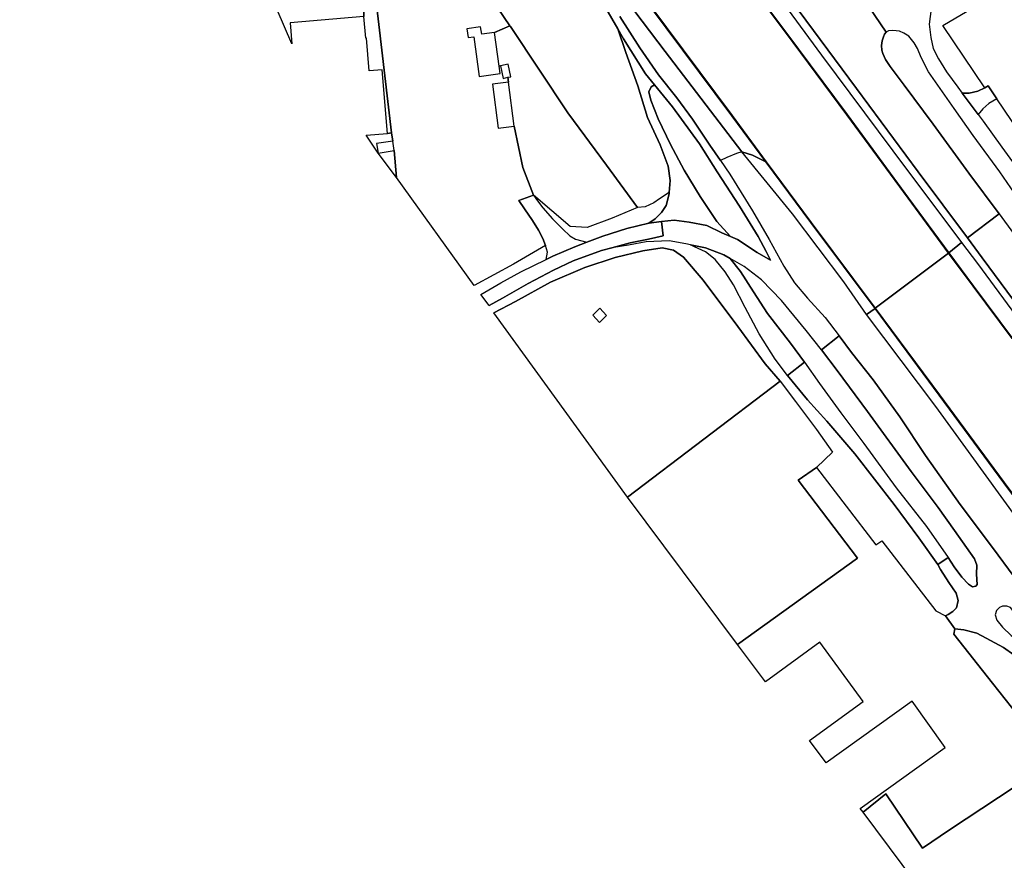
# Model space of a CAD drawing. Extents: x -26035517 to 31750492, y -9237385 to 8160032.
# Tile 260 of 298: x 29405251 to 29664988, y -6383368 to -6161747. Entities that reach past the tile are written whole.
import ezdxf

# ---------------------------------------------------------------- set-up
doc = ezdxf.new("R2010")
doc.units = 0
doc.layers.add('T-25', color=7, linetype='CONTINUOUS')

msp = doc.modelspace()

# ---------------------------------------------------------------- linework, layer by layer
at = {"layer": 'T-25', "color": 9}
for points in [[(29435862, -5922796, 15146), (29445253, -5935479, 15130), (29465983, -5963548, 15150), (29480088, -5982451, 15191), (29498291, -6006934, 15187), (29514372, -6028679, 15224), (29530553, -6050599, 15126), (29544761, -6069907, 15212), (29568165, -6101576, 15187), (29587035, -6127219, 15068), (29605112, -6151609, 15044), (29625954, -6179909, 14884), (29642248, -6201836, 14888), (29655285, -6219295, 14881)], [(29430351, -5927102, 13002), (29441569, -5942051, 13084), (29457750, -5963890, 13080), (29472366, -5983594, 13088), (29490119, -6007473, 13108), (29512854, -6038146, 13117), (29528448, -6059030, 13092), (29545411, -6081853, 13113), (29571383, -6116569, 13100), (29590362, -6142423, 13133), (29607315, -6165045, 13203), (29623463, -6186759, 13121), (29639648, -6208800, 13072), (29650279, -6223231, 13019)], [(29430362, -5927033, 13002), (29441609, -5942021, 13084), (29457790, -5963860, 13080), (29472406, -5983564, 13088), (29490159, -6007443, 13108), (29512894, -6038116, 13117), (29528488, -6059000, 13092), (29545451, -6081823, 13113), (29571423, -6116539, 13100), (29590402, -6142393, 13133), (29607355, -6165015, 13203), (29623503, -6186729, 13121), (29639688, -6208770, 13072), (29650319, -6223201, 13019)], [(29630884, -6237860, 13230), (29613988, -6215252, 13198), (29602115, -6199254, 13161), (29593081, -6187081, 13133), (29562881, -6146491, 13129), (29532693, -6105964, 13137), (29505898, -6069961, 13072), (29481733, -6037465, 13039), (29453298, -5999215, 13031), (29434965, -5974390, 13006), (29410635, -5942143, 12957)], [(29630924, -6237830, 13230), (29614028, -6215222, 13198), (29602155, -6199224, 13161), (29593121, -6187051, 13133), (29562921, -6146461, 13129), (29532733, -6105934, 13137), (29505938, -6069931, 13072), (29481773, -6037435, 13039), (29453338, -5999185, 13031), (29435005, -5974360, 13006), (29410737, -5942195, 12957)], [(29588918, -6133128, 14721), (29616790, -6171121, 14524), (29635565, -6196299, 14545), (29653676, -6220523, 14622), (29650319, -6223201, 13019), (29639688, -6208770, 13072), (29623503, -6186729, 13121), (29607355, -6165015, 13203), (29590402, -6142393, 13133)], [(29552939, -6140215, 14099), (29575508, -6170091, 13649), (29595762, -6196618, 13796), (29595762, -6196618, 13796), (29594314, -6197026, 13849), (29591798, -6198051, 13861), (29590106, -6198894, 13859), (29587294, -6194792, 13792), (29582778, -6188011, 13780), (29578637, -6182351, 13845), (29573759, -6176322, 13906), (29568803, -6169202, 13980), (29563561, -6160879, 14066)], [(29590322, -6142453, 12760), (29607275, -6165075, 12760), (29623423, -6186789, 12760), (29639608, -6208830, 12760), (29650239, -6223261, 12760), (29630964, -6237800, 12760), (29614068, -6215192, 12760), (29602195, -6199194, 12760), (29593161, -6187021, 12760), (29562961, -6146431, 12760)], [(29590402, -6142393, 13133), (29607355, -6165015, 13203), (29623503, -6186729, 13121), (29639688, -6208770, 13072), (29650319, -6223201, 13019), (29650239, -6223261, 12760), (29639608, -6208830, 12760), (29623423, -6186789, 12760), (29607275, -6165075, 12760), (29590322, -6142453, 12760)], [(29660055, -6143527, 14455), (29658992, -6144088, 14451), (29654794, -6146614, 14520), (29652537, -6148104, 14532), (29650817, -6149902, 14545), (29648954, -6151983, 14541), (29647464, -6154139, 14541), (29646381, -6156634, 14541), (29645667, -6158874, 14528), (29645178, -6162886, 14582), (29645587, -6166395, 14573), (29646246, -6169301, 14569), (29647587, -6172038, 14573), (29649768, -6175509, 14573), (29652731, -6179521, 14594), (29653909, -6181118, 14600), (29658058, -6186743, 14620), (29659373, -6188527, 14627), (29664344, -6195349, 14635), (29669291, -6202154, 14622), (29672245, -6206439, 14616)], [(29526685, -6151791, 14418), (29534578, -6163346, 14583), (29530503, -6165121, 14600), (29527126, -6165598, 14600), (29526848, -6163632, 14600), (29523202, -6164147, 14600), (29523532, -6166479, 14600), (29525023, -6166269, 14600), (29526501, -6176719, 14600), (29532033, -6175937, 14600), (29531757, -6173997, 14600), (29532076, -6173949, 14600), (29532782, -6177208, 14600), (29534025, -6176927, 14600), (29534190, -6178218, 14600), (29529953, -6178756, 14600), (29531429, -6190376, 14600), (29535668, -6189838, 14600), (29537955, -6200756, 14299), (29540815, -6207996, 14045), (29536902, -6209418, 13972), (29538409, -6211625, 14000), (29540496, -6214674, 14037), (29542123, -6217250, 14099), (29543238, -6219456, 14160), (29543986, -6221315, 14254), (29543986, -6221315, 14254), (29535522, -6226175, 14316), (29525132, -6231795, 14307), (29504689, -6203311, 14627), (29504042, -6196242, 14600), (29503641, -6193733, 14600), (29503341, -6191587, 14662), (29498989, -6154620, 14577)], [(29559892, -6158707, 14238), (29563022, -6164188, 14110), (29565105, -6170371, 14086), (29568278, -6179217, 14082), (29570840, -6187545, 14086), (29574184, -6194713, 14066), (29576311, -6200318, 14054), (29576863, -6204147, 14017), (29576579, -6207280, 14046), (29574008, -6209007, 14291), (29572545, -6210015, 14410), (29570233, -6211121, 14487), (29568196, -6211243, 14430), (29560044, -6200092, 14283), (29549875, -6186290, 14594), (29534708, -6163537, 14586), (29534578, -6163346, 14583), (29526685, -6151791, 14418)], [(29629352, -6158445, 14672), (29633813, -6165024, 14676), (29633392, -6165525, 14696), (29633087, -6166238, 14712), (29632734, -6167338, 14733), (29632594, -6168540, 14782), (29632671, -6169756, 14803), (29632903, -6170669, 14815), (29633639, -6172253, 14843), (29634842, -6174068, 14843), (29638544, -6179022, 14848), (29646215, -6189277, 14856), (29655629, -6202182, 14848), (29663627, -6212970, 14835), (29655285, -6219295, 14881), (29642248, -6201836, 14888), (29625954, -6179909, 14884), (29605112, -6151609, 15044)], [(29663627, -6212970, 14835), (29655629, -6202182, 14848), (29646215, -6189277, 14856), (29638544, -6179022, 14848), (29634842, -6174068, 14843), (29633639, -6172253, 14843), (29632903, -6170669, 14815), (29632671, -6169756, 14803), (29632594, -6168540, 14782), (29632734, -6167338, 14733), (29633087, -6166238, 14712), (29633392, -6165525, 14696), (29633813, -6165024, 14676), (29629352, -6158445, 14672), (29629311, -6157576, 14684), (29629234, -6156900, 14695)], [(29559892, -6158707, 14238), (29563022, -6164188, 14110)], [(29563561, -6160879, 14066), (29568803, -6169202, 13980), (29573759, -6176322, 13906), (29578637, -6182351, 13845), (29582778, -6188011, 13780), (29587294, -6194792, 13792), (29590106, -6198894, 13859), (29592586, -6202511, 13919), (29598554, -6212147, 14136), (29602923, -6219684, 14283), (29606845, -6226744, 14422), (29609652, -6231150, 14467), (29613056, -6235187, 14483), (29617704, -6240301, 14492), (29621411, -6245075, 14554), (29616750, -6248780, 14347), (29612703, -6243689, 14262), (29606195, -6235737, 14254), (29600903, -6230369, 14258), (29596343, -6226841, 14299), (29592682, -6224728, 14288), (29591009, -6223763, 14283), (29586121, -6221897, 14250), (29582240, -6221108, 14201), (29580933, -6220842, 14185), (29576574, -6220077, 14271), (29570524, -6220345, 14275), (29565875, -6221160, 14275), (29561429, -6221887, 14247), (29566252, -6220596, 14221), (29571148, -6219599, 14242), (29575025, -6218706, 14271), (29574569, -6214976, 14291), (29577899, -6214616, 14262), (29581834, -6215118, 14246), (29586505, -6216037, 14254), (29590450, -6217941, 14258), (29592724, -6218889, 14260), (29594604, -6219673, 14262), (29599810, -6223111, 14258), (29603318, -6225141, 14348), (29602154, -6222887, 14283), (29600030, -6218936, 14164), (29595090, -6210882, 14045), (29589251, -6201897, 13870), (29584561, -6194451, 13800), (29577415, -6184734, 13874), (29572705, -6178917, 13931), (29572705, -6178917, 13931), (29570348, -6176006, 13960), (29564503, -6166782, 14050), (29563022, -6164188, 14110), (29559892, -6158707, 14238)], [(29563561, -6160879, 14066), (29568803, -6169202, 13980), (29573759, -6176322, 13906), (29578637, -6182351, 13845), (29582778, -6188011, 13780), (29587294, -6194792, 13792), (29590106, -6198894, 13859), (29592586, -6202511, 13919), (29598554, -6212147, 14136), (29602923, -6219684, 14283), (29606845, -6226744, 14422), (29609652, -6231150, 14467), (29613056, -6235187, 14483), (29617704, -6240301, 14492), (29621411, -6245075, 14554)], [(29667713, -6207490, 14631), (29663784, -6201859, 14631), (29656746, -6192296, 14622), (29651762, -6185155, 14610), (29644981, -6175510, 14627), (29643033, -6171751, 14618), (29642085, -6169370, 14622), (29641250, -6167814, 14614), (29639776, -6166125, 14594), (29638440, -6165284, 14586), (29637363, -6164777, 14598), (29635621, -6164601, 14659), (29634463, -6164713, 14676), (29633813, -6165024, 14676), (29629352, -6158445, 14672)], [(29645667, -6158874, 14528), (29645178, -6162886, 14582), (29645587, -6166395, 14573), (29646246, -6169301, 14569), (29647587, -6172038, 14573), (29649768, -6175509, 14573), (29652731, -6179521, 14594), (29653909, -6181118, 14600), (29658058, -6186743, 14620), (29659373, -6188527, 14627), (29664344, -6195349, 14635), (29669291, -6202154, 14622)], [(29572705, -6178917, 13931), (29570348, -6176006, 13960), (29564503, -6166782, 14050), (29563022, -6164188, 14110), (29565105, -6170371, 14086), (29568278, -6179217, 14082), (29570840, -6187545, 14086), (29574184, -6194713, 14066), (29576311, -6200318, 14054), (29576863, -6204147, 14017), (29576579, -6207280, 14046), (29576545, -6207655, 14050), (29575761, -6210689, 14140), (29574536, -6212550, 14193), (29572852, -6214277, 14230), (29571172, -6215404, 14332), (29565404, -6216808, 14340), (29559077, -6218809, 14365), (29554830, -6220427, 14365)], [(29668823, -6208972, 14587), (29667713, -6207490, 14631), (29663784, -6201859, 14631), (29656746, -6192296, 14622), (29651762, -6185155, 14610), (29644981, -6175510, 14627), (29643033, -6171751, 14618), (29642085, -6169370, 14622), (29641250, -6167814, 14614), (29639776, -6166125, 14594), (29638440, -6165284, 14586), (29637363, -6164777, 14598), (29635621, -6164601, 14659), (29634463, -6164713, 14676), (29633813, -6165024, 14676)], [(29572705, -6178917, 13931), (29571859, -6179424, 13927), (29571240, -6180785, 13902), (29571730, -6182932, 13960), (29573675, -6187878, 13992), (29576971, -6194657, 14066), (29580570, -6201437, 14131), (29584721, -6208325, 14136), (29589172, -6214918, 14254), (29592724, -6218889, 14260), (29590450, -6217941, 14258), (29586505, -6216037, 14254), (29581834, -6215118, 14246), (29577899, -6214616, 14262), (29574569, -6214976, 14291), (29571172, -6215404, 14332)], [(29572705, -6178917, 13931), (29577415, -6184734, 13874), (29584561, -6194451, 13800), (29589251, -6201897, 13870), (29595090, -6210882, 14045), (29600030, -6218936, 14164), (29602154, -6222887, 14283), (29603318, -6225141, 14348), (29599810, -6223111, 14258), (29594604, -6219673, 14262), (29592724, -6218889, 14260)], [(29659815, -6179709, 14696), (29657970, -6180627, 14643), (29655742, -6181093, 14610), (29653909, -6181118, 14600)], [(29660695, -6179191, 14692), (29662992, -6182598, 14606), (29660881, -6183829, 14586), (29659284, -6185262, 14586), (29658058, -6186743, 14620)], [(29602115, -6199254, 13161), (29598554, -6197447, 13554), (29595762, -6196618, 13796), (29594314, -6197026, 13849), (29591798, -6198051, 13861), (29590106, -6198894, 13859)], [(29576579, -6207280, 14046), (29574008, -6209007, 14291), (29572545, -6210015, 14410), (29570233, -6211121, 14487), (29568196, -6211243, 14430)], [(29544135, -6224937, 14368), (29544461, -6223008, 14242), (29543986, -6221315, 14254), (29543238, -6219456, 14160), (29542123, -6217250, 14099), (29540496, -6214674, 14037), (29538409, -6211625, 14000), (29536902, -6209418, 13972), (29540815, -6207996, 14045), (29541831, -6209487, 14033), (29543280, -6211372, 14062), (29545780, -6214223, 14066), (29548522, -6216972, 14107), (29550354, -6218748, 14148), (29551886, -6219648, 14205), (29554830, -6220427, 14365), (29551686, -6221624, 14365), (29545862, -6224083, 14381), (29544135, -6224937, 14368)], [(29529105, -6237135, 14320), (29532599, -6235170, 14316), (29539378, -6231330, 14316), (29546084, -6227797, 14344), (29551295, -6225361, 14344), (29558700, -6222618, 14262), (29561429, -6221887, 14247), (29566252, -6220596, 14221), (29571148, -6219599, 14242), (29575025, -6218706, 14271), (29574569, -6214976, 14291)], [(29673931, -6244444, 14914), (29659130, -6224553, 14860), (29655285, -6219295, 14881), (29663627, -6212970, 14835), (29663627, -6212970, 14835), (29667436, -6218121, 14835)], [(29663627, -6212970, 14835), (29667436, -6218121, 14835), (29672006, -6224326, 14827), (29674555, -6227904, 14844), (29675883, -6230030, 14852), (29677186, -6232464, 14839), (29679142, -6236037, 14881), (29681569, -6240431, 14877), (29683490, -6243831, 14893), (29686044, -6248137, 14897), (29687668, -6250610, 14902), (29689266, -6252820, 14918), (29692789, -6257540, 14943), (29698289, -6264847, 14943), (29708220, -6278252, 14935), (29720711, -6294967, 14935), (29732552, -6310924, 14972), (29744212, -6326620, 14993), (29754474, -6340491, 15038), (29765931, -6355904, 15042), (29776242, -6369898, 15026), (29785805, -6382783, 15055), (29795558, -6395890, 15046)], [(29616750, -6248780, 14347), (29612703, -6243689, 14262), (29606195, -6235737, 14254), (29600903, -6230369, 14258), (29596343, -6226841, 14299), (29592682, -6224728, 14288), (29591009, -6223763, 14283), (29586121, -6221897, 14250), (29582240, -6221108, 14201), (29580933, -6220842, 14185), (29576574, -6220077, 14271), (29570524, -6220345, 14275), (29565875, -6221160, 14275), (29561429, -6221887, 14247)], [(29667135, -6245777, 13077), (29656845, -6231975, 13077), (29650319, -6223201, 13019), (29653676, -6220523, 14622), (29657879, -6226017, 14641), (29677041, -6251980, 14550)], [(29655285, -6219295, 14881), (29659130, -6224553, 14860), (29673931, -6244444, 14914), (29688510, -6264045, 15013), (29706802, -6288668, 14947), (29726300, -6314842, 14951), (29744887, -6339895, 14972), (29760669, -6361351, 15055), (29774206, -6379449, 15075), (29792964, -6404822, 15071), (29811204, -6429285, 15117), (29826209, -6449452, 15137), (29839932, -6467900, 15216), (29863273, -6499069, 15220), (29874310, -6513890, 15165)], [(29605828, -6257009, 14649), (29601911, -6252454, 14569), (29594679, -6242598, 14565), (29585547, -6230417, 14410), (29580348, -6224340, 14373), (29577701, -6222513, 14373), (29574773, -6221850, 14373), (29569631, -6222670, 14373), (29562312, -6224424, 14373), (29554309, -6227113, 14356), (29545282, -6230936, 14356), (29536049, -6236000, 14328), (29530347, -6239023, 14328)], [(29607773, -6255538, 14409), (29604535, -6251202, 14401), (29600318, -6244567, 14373), (29596603, -6237613, 14279), (29593557, -6231631, 14230), (29591317, -6228255, 14254), (29588672, -6224973, 14246), (29586147, -6222918, 14262), (29583221, -6221594, 14250), (29582240, -6221108, 14201)], [(29680902, -6305210, 12760), (29664925, -6283779, 12760), (29647880, -6260654, 12760), (29630964, -6237800, 12760), (29650239, -6223261, 12760), (29656765, -6232035, 12760), (29667055, -6245837, 12760)], [(29667055, -6245837, 12760), (29656765, -6232035, 12760), (29650239, -6223261, 12760), (29650319, -6223201, 13019), (29656845, -6231975, 13077), (29667135, -6245777, 13077)], [(29650317, -6223282, 13019), (29656805, -6232005, 13077), (29667095, -6245807, 13077), (29680933, -6264654, 12986), (29696889, -6285938, 12986), (29709733, -6303284, 13127), (29720877, -6318105, 13106), (29730511, -6331218, 13065), (29739889, -6343895, 13040), (29749918, -6357092, 12970), (29758684, -6368420, 12874), (29764734, -6376120, 12874)], [(29764756, -6376236, 12760), (29764780, -6376098, 12883), (29758723, -6368389, 12874), (29749958, -6357062, 12970), (29739929, -6343865, 13040), (29730551, -6331188, 13065), (29720917, -6318075, 13106), (29709773, -6303254, 13127), (29696929, -6285908, 12986), (29680973, -6264624, 12986), (29667135, -6245777, 13077), (29656845, -6231975, 13077), (29650319, -6223201, 13019)], [(29526883, -6234239, 14320), (29532192, -6231099, 14307), (29537479, -6228231, 14316), (29544135, -6224937, 14368)], [(29612315, -6252033, 14517), (29608594, -6247025, 14496), (29602521, -6239177, 14397), (29598785, -6233498, 14340), (29595359, -6228142, 14287), (29592682, -6224728, 14288)], [(29672771, -6299311, 14260), (29646951, -6263707, 13880), (29628662, -6239501, 14020), (29630884, -6237860, 13230), (29647800, -6260714, 13081), (29664845, -6283839, 13081), (29680822, -6305270, 13077)], [(29630884, -6237860, 13230), (29647800, -6260714, 13081), (29664845, -6283839, 13081), (29680822, -6305270, 13077), (29684684, -6310453, 12858), (29698638, -6329169, 12974), (29716094, -6352786, 12767), (29733882, -6376435, 13081), (29744913, -6391027, 12978)], [(29744956, -6391001, 12978), (29733922, -6376405, 13081), (29716134, -6352756, 12767), (29698678, -6329139, 12974), (29684724, -6310423, 12858), (29680862, -6305240, 13077), (29664885, -6283809, 13081), (29647840, -6260684, 13081), (29630958, -6237876, 13230)], [(29670227, -6331134, 14368), (29664757, -6327247, 14372), (29660168, -6324794, 14397), (29657751, -6323456, 14442), (29654286, -6322583, 14434), (29651942, -6322330, 14467), (29649455, -6318919, 14504), (29650146, -6318591, 14509), (29651405, -6317750, 14504), (29652397, -6316799, 14504), (29652819, -6314910, 14504), (29652263, -6312904, 14517), (29650334, -6310128, 14595), (29648199, -6306660, 14591), (29647409, -6305390, 14566), (29650137, -6303494, 14604), (29650137, -6303494, 14604), (29651741, -6306022, 14616), (29653788, -6308730, 14579), (29655582, -6310607, 14595), (29656639, -6311263, 14566), (29657450, -6311111, 14571), (29657799, -6310672, 14571), (29657673, -6307959, 14537), (29657699, -6305537, 14463), (29657131, -6303912, 14397), (29655022, -6300884, 14368), (29651857, -6296378, 14339), (29647504, -6290365, 14335), (29640388, -6280847, 14318), (29628935, -6265023, 14331), (29620900, -6254259, 14335), (29616750, -6248780, 14347), (29621411, -6245075, 14554), (29624718, -6249448, 14533), (29630396, -6256726, 14438), (29637385, -6266438, 14409), (29644184, -6276660, 14446), (29653331, -6289563, 14533), (29662157, -6301279, 14583), (29672499, -6315313, 14558)], [(29726782, -6386018, 14368), (29718391, -6376478, 14393), (29710245, -6365435, 14509), (29701544, -6353763, 14509), (29691466, -6340348, 14521), (29681882, -6327382, 14542), (29672499, -6315313, 14558), (29662157, -6301279, 14583), (29653331, -6289563, 14533), (29644184, -6276660, 14446), (29637385, -6266438, 14409), (29630396, -6256726, 14438), (29624718, -6249448, 14533), (29621411, -6245075, 14554)], [(29616750, -6248780, 14347), (29620900, -6254259, 14335), (29628935, -6265023, 14331), (29640388, -6280847, 14318), (29647504, -6290365, 14335), (29651857, -6296378, 14339), (29655022, -6300884, 14368), (29657131, -6303912, 14397), (29657699, -6305537, 14463), (29657673, -6307959, 14537), (29657799, -6310672, 14571), (29657450, -6311111, 14571), (29656639, -6311263, 14566), (29655582, -6310607, 14595), (29653788, -6308730, 14579), (29651741, -6306022, 14616), (29650137, -6303494, 14604), (29647409, -6305390, 14566), (29648199, -6306660, 14591), (29650334, -6310128, 14595), (29652263, -6312904, 14517), (29652819, -6314910, 14504), (29652397, -6316799, 14504), (29651405, -6317750, 14504), (29650146, -6318591, 14509), (29649455, -6318919, 14504), (29651942, -6322330, 14467), (29654286, -6322583, 14434), (29657751, -6323456, 14442), (29660168, -6324794, 14397), (29664757, -6327247, 14372), (29670227, -6331134, 14368)], [(29612315, -6252033, 14517), (29616272, -6257676, 14537), (29621888, -6265390, 14467), (29627957, -6273470, 14484), (29636427, -6285160, 14484), (29644427, -6295340, 14583), (29650137, -6303494, 14604)], [(29605828, -6257009, 14649), (29609891, -6262433, 14649), (29615411, -6269822, 14649), (29619707, -6275748, 14612), (29615469, -6279814, 14744)], [(29607773, -6255538, 14409), (29613075, -6261925, 14446), (29618179, -6267627, 14463), (29625585, -6276234, 14488), (29635920, -6289605, 14529), (29642413, -6298313, 14566), (29647409, -6305390, 14566)], [(29594610, -6326466, 14637), (29626227, -6303704, 14744), (29610643, -6283136, 14736), (29615469, -6279814, 14744), (29631079, -6300190, 14794), (29632650, -6299182, 14794), (29646943, -6317556, 14509), (29649455, -6318919, 14504)], [(29678032, -6357120, 14107), (29663434, -6366771, 14004), (29650572, -6375375, 13660), (29643409, -6380197, 13665), (29633734, -6365843, 14082), (29627721, -6370667, 14099), (29626950, -6369683, 14500), (29649428, -6353609, 14500), (29640708, -6341415, 14500), (29617973, -6357674, 14500), (29613584, -6351803, 14500), (29627724, -6341486, 14500), (29616313, -6325846, 14500), (29601992, -6336296, 14500), (29594610, -6326466, 14637), (29626227, -6303704, 14744), (29610643, -6283136, 14736), (29615469, -6279814, 14744), (29615469, -6279814, 14744), (29631079, -6300190, 14794), (29632650, -6299182, 14794), (29646943, -6317556, 14509), (29649455, -6318919, 14504), (29651942, -6322330, 14467), (29651704, -6323765, 14496), (29661914, -6336674, 14442), (29673526, -6351456, 14260)], [(29666795, -6324103, 14521), (29669496, -6326225, 14451), (29671743, -6327268, 14401), (29673068, -6327644, 14405), (29673434, -6327193, 14405), (29672854, -6325661, 14426), (29670232, -6321790, 14471), (29667744, -6318230, 14504), (29666659, -6316752, 14504), (29665676, -6316334, 14488), (29664513, -6316372, 14496), (29663750, -6316738, 14521), (29662949, -6317535, 14521), (29662594, -6318690, 14484), (29663036, -6320020, 14475), (29664496, -6321892, 14480), (29666795, -6324103, 14521)], [(29673526, -6351456, 14260), (29661914, -6336674, 14442), (29651704, -6323765, 14496), (29651942, -6322330, 14467)]]:
    msp.add_polyline3d(points, dxfattribs=at)
for points in [[(29595762, -6196618, 13796), (29575508, -6170091, 13649), (29552939, -6140215, 14099), (29531700, -6112589, 14058), (29511806, -6089007, 14528), (29496961, -6071226, 14688), (29468634, -6031586, 14385), (29453652, -6011796, 14385), (29426030, -5974282, 14594), (29405251, -5946405, 14720), (29410635, -5942143, 12957), (29434965, -5974390, 13006), (29453298, -5999215, 13031), (29481733, -6037465, 13039), (29505898, -6069961, 13072), (29532693, -6105964, 13137), (29562881, -6146491, 13129), (29593081, -6187081, 13133), (29602115, -6199254, 13161), (29598554, -6197447, 13554), (29595762, -6196618, 13796)], [(29595762, -6196618, 13796), (29575508, -6170091, 13649), (29552939, -6140215, 14099), (29531700, -6112589, 14058), (29511806, -6089007, 14528), (29496961, -6071226, 14688), (29468634, -6031586, 14385), (29453652, -6011796, 14385), (29426030, -5974282, 14594), (29405251, -5946405, 14720), (29410635, -5942143, 12957), (29434965, -5974390, 13006), (29453298, -5999215, 13031), (29481733, -6037465, 13039), (29505898, -6069961, 13072), (29532693, -6105964, 13137), (29562881, -6146491, 13129), (29593081, -6187081, 13133), (29602115, -6199254, 13161), (29598554, -6197447, 13554), (29595762, -6196618, 13796)], [(29602115, -6199254, 13161), (29593081, -6187081, 13133), (29562881, -6146491, 13129), (29532693, -6105964, 13137), (29505898, -6069961, 13072), (29481733, -6037465, 13039), (29453298, -5999215, 13031), (29434965, -5974390, 13006), (29410635, -5942143, 12957), (29410717, -5942085, 12750), (29435045, -5974330, 12760), (29453378, -5999155, 12760), (29481813, -6037405, 12760), (29505978, -6069901, 12760), (29532773, -6105904, 12760), (29562961, -6146431, 12760), (29593161, -6187021, 12760), (29602195, -6199194, 12760), (29614068, -6215192, 12760), (29630964, -6237800, 12760), (29630884, -6237860, 13230), (29613988, -6215252, 13198), (29602115, -6199254, 13161)], [(29496063, -6160929, 14600), (29495946, -6157361, 14676), (29473195, -6159172, 14688), (29468598, -6127731, 14343), (29495772, -6125665, 14357), (29498989, -6154620, 14577), (29503341, -6191587, 14662), (29502245, -6191768, 14600), (29500848, -6174934, 14600), (29497443, -6175217, 14600), (29496724, -6166581, 14600), (29496536, -6166597, 14600), (29496063, -6160929, 14600)], [(29662992, -6182598, 14606), (29660695, -6179191, 14692), (29659815, -6179709, 14696), (29648745, -6163256, 14663), (29662705, -6155021, 14451), (29673767, -6148687, 14103), (29684661, -6164745, 14021), (29697360, -6184533, 13808), (29674759, -6200009, 14577), (29662992, -6182598, 14606)], [(29477062, -6168077, 14600), (29473195, -6159172, 14688), (29495946, -6157361, 14676), (29496063, -6160929, 14600), (29476602, -6162548, 14600), (29477062, -6168077, 14600)], [(29568196, -6211243, 14430), (29561500, -6214030, 14082), (29554932, -6216571, 14172), (29550424, -6216305, 14115), (29540815, -6207996, 14045), (29537955, -6200756, 14299), (29535668, -6189838, 14600), (29534190, -6178218, 14600), (29534025, -6176927, 14600), (29534788, -6176774, 14600), (29534083, -6173513, 14600), (29532076, -6173949, 14600), (29531757, -6173997, 14600), (29530503, -6165121, 14600), (29534578, -6163346, 14583), (29534708, -6163537, 14586), (29549875, -6186290, 14594), (29560044, -6200092, 14283), (29568196, -6211243, 14430)], [(29576579, -6207280, 14046), (29576863, -6204147, 14017), (29576311, -6200318, 14054), (29574184, -6194713, 14066), (29570840, -6187545, 14086), (29568278, -6179217, 14082), (29565105, -6170371, 14086), (29563022, -6164188, 14110), (29564503, -6166782, 14050), (29570348, -6176006, 13960), (29572705, -6178917, 13931), (29571859, -6179424, 13927), (29571240, -6180785, 13902), (29571730, -6182932, 13960), (29573675, -6187878, 13992), (29576971, -6194657, 14066), (29580570, -6201437, 14131), (29584721, -6208325, 14136), (29589172, -6214918, 14254), (29592724, -6218889, 14260), (29590450, -6217941, 14258), (29586505, -6216037, 14254), (29581834, -6215118, 14246), (29577899, -6214616, 14262), (29574569, -6214976, 14291), (29571172, -6215404, 14332), (29572852, -6214277, 14230), (29574536, -6212550, 14193), (29575761, -6210689, 14140), (29576545, -6207655, 14050), (29576579, -6207280, 14046)], [(29572705, -6178917, 13931), (29577415, -6184734, 13874), (29584561, -6194451, 13800), (29589251, -6201897, 13870), (29595090, -6210882, 14045), (29600030, -6218936, 14164), (29602154, -6222887, 14283), (29603318, -6225141, 14348), (29599810, -6223111, 14258), (29594604, -6219673, 14262), (29592724, -6218889, 14260), (29589172, -6214918, 14254), (29584721, -6208325, 14136), (29580570, -6201437, 14131), (29576971, -6194657, 14066), (29573675, -6187878, 13992), (29571730, -6182932, 13960), (29571240, -6180785, 13902), (29571859, -6179424, 13927), (29572705, -6178917, 13931)], [(29662992, -6182598, 14606), (29660881, -6183829, 14586), (29659284, -6185262, 14586), (29658058, -6186743, 14620), (29653909, -6181118, 14600), (29655742, -6181093, 14610), (29657970, -6180627, 14643), (29659815, -6179709, 14696), (29660695, -6179191, 14692), (29662992, -6182598, 14606)], [(29502245, -6191768, 14600), (29503341, -6191587, 14662), (29503641, -6193733, 14600), (29499408, -6194406, 14600), (29499809, -6196919, 14600), (29496687, -6192231, 14600), (29502245, -6191768, 14600)], [(29499809, -6196919, 14600), (29504042, -6196242, 14600), (29504689, -6203311, 14627), (29499809, -6196919, 14600)], [(29595762, -6196618, 13796), (29598554, -6197447, 13554), (29602115, -6199254, 13161), (29613988, -6215252, 13198), (29630884, -6237860, 13230), (29628662, -6239501, 14020), (29622625, -6230883, 13890), (29609086, -6212966, 13849), (29595762, -6196618, 13796)], [(29543986, -6221315, 14254), (29543238, -6219456, 14160), (29542123, -6217250, 14099), (29540496, -6214674, 14037), (29538409, -6211625, 14000), (29536902, -6209418, 13972), (29540815, -6207996, 14045), (29541831, -6209487, 14033), (29543280, -6211372, 14062), (29545780, -6214223, 14066), (29548522, -6216972, 14107), (29550354, -6218748, 14148), (29551886, -6219648, 14205), (29554830, -6220427, 14365), (29551686, -6221624, 14365), (29545862, -6224083, 14381), (29544135, -6224937, 14368), (29544461, -6223008, 14242), (29543986, -6221315, 14254)], [(29544135, -6224937, 14368), (29545862, -6224083, 14381), (29551686, -6221624, 14365), (29554830, -6220427, 14365), (29559077, -6218809, 14365), (29565404, -6216808, 14340), (29571172, -6215404, 14332), (29574569, -6214976, 14291), (29575025, -6218706, 14271), (29571148, -6219599, 14242), (29566252, -6220596, 14221), (29561429, -6221887, 14247), (29558700, -6222618, 14262), (29551295, -6225361, 14344), (29546084, -6227797, 14344), (29539378, -6231330, 14316), (29532599, -6235170, 14316), (29529105, -6237135, 14320), (29526883, -6234239, 14320), (29532192, -6231099, 14307), (29537479, -6228231, 14316), (29544135, -6224937, 14368)], [(29530347, -6239023, 14328), (29536049, -6236000, 14328), (29545282, -6230936, 14356), (29554309, -6227113, 14356), (29562312, -6224424, 14373), (29569631, -6222670, 14373), (29574773, -6221850, 14373), (29577701, -6222513, 14373), (29580348, -6224340, 14373), (29585547, -6230417, 14410), (29594679, -6242598, 14565), (29601911, -6252454, 14569), (29605828, -6257009, 14649), (29565606, -6287622, 14777), (29530347, -6239023, 14328)], [(29592682, -6224728, 14288), (29595359, -6228142, 14287), (29598785, -6233498, 14340), (29602521, -6239177, 14397), (29608594, -6247025, 14496), (29612315, -6252033, 14517), (29607773, -6255538, 14409), (29604535, -6251202, 14401), (29600318, -6244567, 14373), (29596603, -6237613, 14279), (29593557, -6231631, 14230), (29591317, -6228255, 14254), (29588672, -6224973, 14246), (29586147, -6222918, 14262), (29583221, -6221594, 14250), (29582240, -6221108, 14201), (29586121, -6221897, 14250), (29591009, -6223763, 14283), (29592682, -6224728, 14288)], [(29558193, -6241607, 14328), (29560038, -6239762, 14361), (29558286, -6237821, 14291), (29556464, -6239672, 14271), (29558193, -6241607, 14328)], [(29630964, -6237800, 12760), (29647880, -6260654, 12760), (29664925, -6283779, 12760), (29680902, -6305210, 12760), (29684764, -6310393, 12760), (29698718, -6329109, 12760), (29716174, -6352726, 12760), (29733962, -6376375, 12760), (29745024, -6391008, 12760), (29745054, -6391064, 12760), (29744913, -6391027, 12978), (29733882, -6376435, 13081), (29716094, -6352786, 12767), (29698638, -6329169, 12974), (29684684, -6310453, 12858), (29680822, -6305270, 13077), (29664845, -6283839, 13081), (29647800, -6260714, 13081), (29630884, -6237860, 13230), (29630964, -6237800, 12760)], [(29650137, -6303494, 14604), (29647409, -6305390, 14566), (29642413, -6298313, 14566), (29635920, -6289605, 14529), (29625585, -6276234, 14488), (29618179, -6267627, 14463), (29613075, -6261925, 14446), (29607773, -6255538, 14409), (29612315, -6252033, 14517), (29616272, -6257676, 14537), (29621888, -6265390, 14467), (29627957, -6273470, 14484), (29636427, -6285160, 14484), (29644427, -6295340, 14583), (29650137, -6303494, 14604)], [(29615469, -6279814, 14744), (29610643, -6283136, 14736), (29626227, -6303704, 14744), (29594610, -6326466, 14637), (29565606, -6287622, 14777), (29605828, -6257009, 14649), (29609891, -6262433, 14649), (29615411, -6269822, 14649), (29619707, -6275748, 14612), (29615469, -6279814, 14744)], [(29678032, -6357120, 14107), (29679509, -6357040, 14078), (29685632, -6365389, 13971), (29693887, -6375935, 13751), (29706482, -6392411, 13797), (29713705, -6403024, 13706), (29705816, -6411187, 13478), (29701505, -6416633, 13375), (29697023, -6424102, 13421), (29693652, -6432452, 13280), (29691331, -6440989, 13131), (29690406, -6446679, 13019), (29691336, -6450394, 12990), (29693318, -6454070, 12990), (29693076, -6458315, 12990), (29627721, -6370667, 14099), (29633734, -6365843, 14082), (29643409, -6380197, 13665), (29650572, -6375375, 13660), (29663434, -6366771, 14004), (29678032, -6357120, 14107)]]:
    msp.add_polyline3d(points, close=True, dxfattribs=at)

doc.saveas('drawing.dxf')
